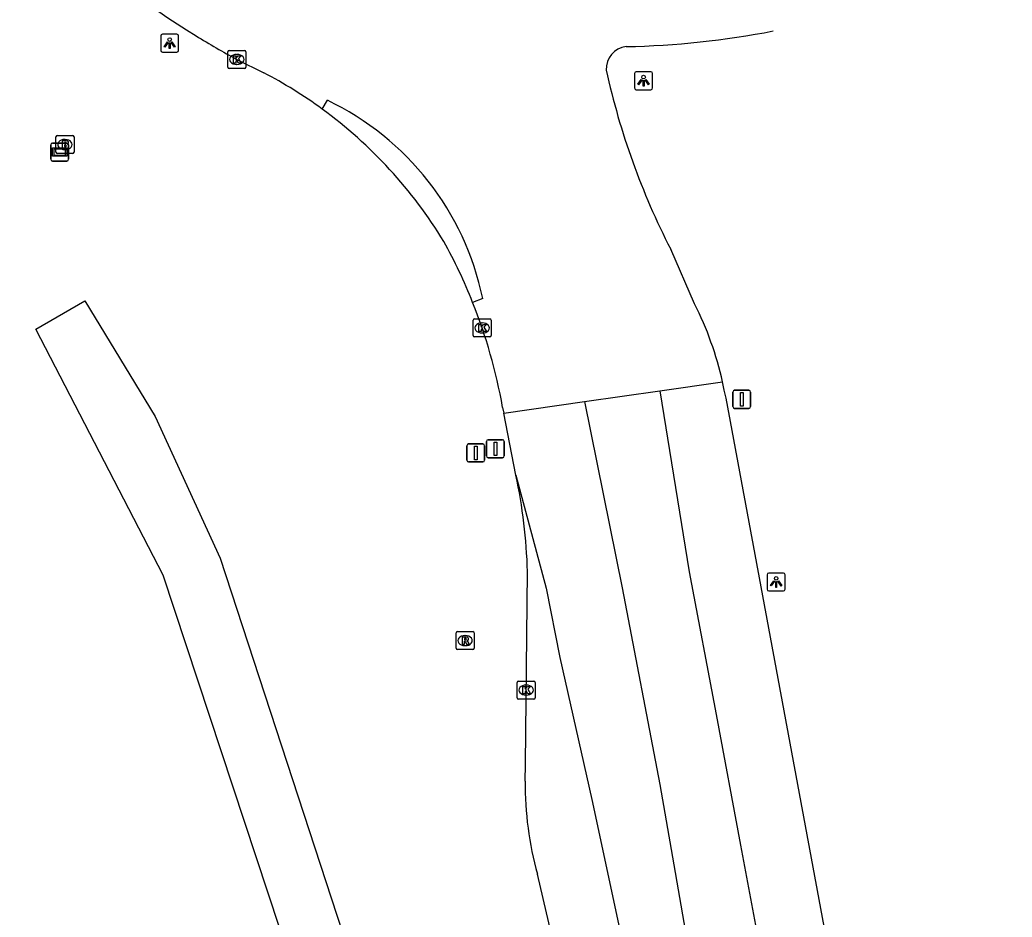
# Model space of a CAD drawing. Extents: x 158087 to 159494, y 382905 to 383981.
# Drawn here: x 159308.4 to 159363.5, y 383479.7 to 383529.5 of the extents above; entities that cross this region are included whole.
import ezdxf

# ---------------------------------------------------------------- set-up
doc = ezdxf.new("R2010")
doc.units = 0
for name, color, linetype in [('IMGEO_Berm_gesloten', 7, 'Continuous'), ('IMGEO_Berm_groen', 7, 'Continuous'), ('IMGEO_Brandkraan', 7, 'Continuous'), ('IMGEO_Kolk', 7, 'Continuous'), ('IMGEO_Lichtpunt', 7, 'Continuous'), ('IMGEO_Rijbaan_regionaal_gesloten', 7, 'Continuous'), ('IMGEO_Rioolput', 7, 'Continuous'), ('IMGEO_Verkeersbordpaal', 7, 'Continuous'), ('IMGEO_Verklikker', 7, 'Continuous')]:
    doc.layers.add(name, color=color, linetype=linetype)

msp = doc.modelspace()

# ---------------------------------------------------------------- linework, layer by layer
at = {"layer": 'IMGEO_Berm_gesloten'}
for centre, radius, start, end in [((159310.051, 383503.807), 25.66, 31.3763, 53.8089), ((159305.837, 383502.743), 29.84, 21.7373, 28.9069)]:
    msp.add_arc(centre, radius, start, end, dxfattribs=at)
at = {"layer": 'IMGEO_Berm_groen'}
msp.add_lwpolyline([(159316.377, 383498.648), (159309.307, 383512.311), (159312.017, 383513.88), (159315.93, 383507.455), (159319.542, 383499.594), (159337.451, 383444.808), (159334.483, 383443.808), (159316.377, 383498.648)], dxfattribs=at)
at = {"layer": 'IMGEO_Brandkraan'}
for p, q in [((159310.424, 383522.125), (159310.424, 383522.977)), ((159310.499, 383523.051), (159311.351, 383523.051)), ((159310.912, 383522.831), (159310.937, 383522.831)), ((159311.425, 383522.977), (159311.425, 383522.125)), ((159311.351, 383522.051), (159310.499, 383522.051)), ((159310.935, 383522.271), (159310.91, 383522.271))]:
    msp.add_line(p, q, dxfattribs=at)
for points in [[(159310.424, 383522.125), (159310.424, 383522.977)], [(159310.499, 383523.051), (159311.351, 383523.051)], [(159310.772, 383522.751), (159310.772, 383522.351), (159310.985, 383522.351)], [(159311.003, 383522.751), (159310.772, 383522.751)], [(159310.951, 383522.67), (159310.897, 383522.67), (159310.897, 383522.594)], [(159310.897, 383522.594), (159310.95, 383522.594)], [(159311.425, 383522.977), (159311.425, 383522.125)], [(159311.351, 383522.051), (159310.499, 383522.051)], [(159310.959, 383522.518), (159310.897, 383522.518), (159310.897, 383522.437)], [(159310.897, 383522.437), (159310.959, 383522.437)]]:
    msp.add_lwpolyline(points, dxfattribs=at)
for centre, radius, start, end in [((159310.501, 383522.975), 0.0765, 91.552, 178.448), ((159310.501, 383522.975), 0.0765, 91.552, 178.448), ((159310.952, 383522.632), 0.0379, 267.8285, 90.9355), ((159311.007, 383522.606), 0.145, 59.4692, 91.5367), ((159311.032, 383522.653), 0.0922, 285.5137, 58.1501), ((159311.037, 383522.461), 0.105, 301.3115, 78.989), ((159311.349, 383522.975), 0.0765, 1.552, 88.448), ((159311.349, 383522.975), 0.0765, 1.552, 88.448), ((159310.501, 383522.127), 0.0765, 181.552, 268.448), ((159310.501, 383522.127), 0.0765, 181.552, 268.448), ((159310.96, 383522.477), 0.0404, 269.8759, 90.5077), ((159310.991, 383522.602), 0.251, 268.6676, 293.5347), ((159311.349, 383522.127), 0.0765, 271.552, 358.448), ((159311.349, 383522.127), 0.0765, 271.552, 358.448)]:
    msp.add_arc(centre, radius, start, end, dxfattribs=at)
for centre, major_axis, ratio, start_param, end_param in [((159310.911, 383522.551), (-0.387, 0.002), 0.722429, 4.712389, 7.853982), ((159310.936, 383522.551), (-0.39, 0.002), 0.717154, 1.570796, 4.712389)]:
    msp.add_ellipse(centre, major_axis=major_axis, ratio=ratio, start_param=start_param, end_param=end_param, dxfattribs=at)
at = {"layer": 'IMGEO_Kolk'}
for p, q in [((159319.962, 383526.848), (159319.962, 383527.7)), ((159320.037, 383527.774), (159320.889, 383527.774)), ((159320.45, 383527.554), (159320.475, 383527.554)), ((159320.963, 383527.7), (159320.963, 383526.848)), ((159320.473, 383526.994), (159320.448, 383526.994)), ((159320.889, 383526.774), (159320.037, 383526.774)), ((159333.579, 383511.947), (159333.579, 383512.799)), ((159333.654, 383512.873), (159334.506, 383512.873)), ((159334.067, 383512.653), (159334.092, 383512.653)), ((159334.58, 383512.799), (159334.58, 383511.947)), ((159334.09, 383512.093), (159334.065, 383512.093)), ((159334.506, 383511.873), (159333.654, 383511.873)), ((159336.026, 383491.853), (159336.026, 383492.705)), ((159336.101, 383492.779), (159336.953, 383492.779)), ((159336.514, 383492.559), (159336.539, 383492.559)), ((159337.027, 383492.705), (159337.027, 383491.853)), ((159336.953, 383491.779), (159336.101, 383491.779)), ((159336.537, 383491.999), (159336.512, 383491.999))]:
    msp.add_line(p, q, dxfattribs=at)
for points in [[(159319.962, 383526.848), (159319.962, 383527.7)], [(159320.037, 383527.774), (159320.889, 383527.774)], [(159320.963, 383527.7), (159320.963, 383526.848)], [(159320.283, 383527.474), (159320.406, 383527.474), (159320.406, 383527.323), (159320.536, 383527.474), (159320.7, 383527.474), (159320.554, 383527.323), (159320.707, 383527.074), (159320.555, 383527.074), (159320.47, 383527.238), (159320.406, 383527.171), (159320.406, 383527.074), (159320.283, 383527.074), (159320.283, 383527.474)], [(159320.889, 383526.774), (159320.037, 383526.774)], [(159333.579, 383511.947), (159333.579, 383512.799)], [(159333.654, 383512.873), (159334.506, 383512.873)], [(159334.58, 383512.799), (159334.58, 383511.947)], [(159333.9, 383512.573), (159334.023, 383512.573), (159334.023, 383512.422), (159334.153, 383512.573), (159334.317, 383512.573), (159334.171, 383512.422), (159334.324, 383512.173), (159334.172, 383512.173), (159334.087, 383512.337), (159334.023, 383512.27), (159334.023, 383512.173), (159333.9, 383512.173), (159333.9, 383512.573)], [(159334.506, 383511.873), (159333.654, 383511.873)], [(159336.026, 383491.853), (159336.026, 383492.705)], [(159336.101, 383492.779), (159336.953, 383492.779)], [(159336.347, 383492.479), (159336.47, 383492.479), (159336.47, 383492.328), (159336.6, 383492.479), (159336.764, 383492.479), (159336.618, 383492.328), (159336.771, 383492.079), (159336.619, 383492.079), (159336.534, 383492.243), (159336.47, 383492.176), (159336.47, 383492.079), (159336.347, 383492.079), (159336.347, 383492.479)], [(159337.027, 383492.705), (159337.027, 383491.853)], [(159336.953, 383491.779), (159336.101, 383491.779)]]:
    msp.add_lwpolyline(points, dxfattribs=at)
for centre, start, end in [((159320.039, 383527.698), 91.552, 178.448), ((159320.039, 383527.698), 91.552, 178.448), ((159320.887, 383527.698), 1.552, 88.448), ((159320.887, 383527.698), 1.552, 88.448), ((159320.039, 383526.85), 181.552, 268.448), ((159320.039, 383526.85), 181.552, 268.448), ((159320.887, 383526.85), 271.552, 358.448), ((159320.887, 383526.85), 271.552, 358.448), ((159333.656, 383512.797), 91.552, 178.448), ((159333.656, 383512.797), 91.552, 178.448), ((159334.504, 383512.797), 1.552, 88.448), ((159334.504, 383512.797), 1.552, 88.448), ((159333.656, 383511.949), 181.552, 268.448), ((159333.656, 383511.949), 181.552, 268.448), ((159334.504, 383511.949), 271.552, 358.448), ((159334.504, 383511.949), 271.552, 358.448), ((159336.103, 383492.703), 91.552, 178.448), ((159336.103, 383492.703), 91.552, 178.448), ((159336.951, 383492.703), 1.552, 88.448), ((159336.951, 383492.703), 1.552, 88.448), ((159336.103, 383491.855), 181.552, 268.448), ((159336.103, 383491.855), 181.552, 268.448), ((159336.951, 383491.855), 271.552, 358.448), ((159336.951, 383491.855), 271.552, 358.448)]:
    msp.add_arc(centre, 0.0765, start, end, dxfattribs=at)
for centre, major_axis, ratio, start_param, end_param in [((159320.449, 383527.274), (-0.387, 0.002), 0.722429, 4.712389, 7.853982), ((159320.474, 383527.274), (-0.39, 0.002), 0.717154, 1.570796, 4.712389), ((159334.066, 383512.373), (-0.387, 0.002), 0.722429, 4.712389, 7.853982), ((159334.091, 383512.373), (-0.39, 0.002), 0.717154, 1.570796, 4.712389), ((159336.513, 383492.279), (-0.387, 0.002), 0.722429, 4.712389, 7.853982), ((159336.538, 383492.279), (-0.39, 0.002), 0.717154, 1.570796, 4.712389)]:
    msp.add_ellipse(centre, major_axis=major_axis, ratio=ratio, start_param=start_param, end_param=end_param, dxfattribs=at)
at = {"layer": 'IMGEO_Lichtpunt'}
for p, q in [((159317.139, 383528.673), (159316.331, 383528.673)), ((159317.139, 383528.673), (159316.331, 383528.673)), ((159316.237, 383528.578), (159316.237, 383527.771)), ((159316.237, 383528.578), (159316.237, 383527.771)), ((159317.233, 383527.771), (159317.233, 383528.578)), ((159317.233, 383527.771), (159317.233, 383528.578)), ((159316.331, 383527.677), (159317.139, 383527.677)), ((159316.331, 383527.677), (159317.139, 383527.677)), ((159342.544, 383526.496), (159342.544, 383525.689)), ((159342.544, 383526.496), (159342.544, 383525.689)), ((159343.446, 383526.591), (159342.638, 383526.591)), ((159343.446, 383526.591), (159342.638, 383526.591)), ((159343.54, 383525.689), (159343.54, 383526.496)), ((159343.54, 383525.689), (159343.54, 383526.496)), ((159342.638, 383525.595), (159343.446, 383525.595)), ((159342.638, 383525.595), (159343.446, 383525.595)), ((159349.903, 383498.681), (159349.903, 383497.874)), ((159349.903, 383498.681), (159349.903, 383497.874)), ((159350.805, 383498.776), (159349.997, 383498.776)), ((159350.805, 383498.776), (159349.997, 383498.776)), ((159350.899, 383497.874), (159350.899, 383498.681)), ((159350.899, 383497.874), (159350.899, 383498.681)), ((159349.997, 383497.78), (159350.805, 383497.78)), ((159349.997, 383497.78), (159350.805, 383497.78))]:
    msp.add_line(p, q, dxfattribs=at)
for points in [[(159316.611, 383528.242), (159316.65, 383528.214), (159316.462, 383527.952), (159316.424, 383527.979), (159316.611, 383528.242)], [(159316.713, 383528.194), (159316.76, 383528.194), (159316.76, 383527.872), (159316.713, 383527.872), (159316.713, 383528.194)], [(159316.823, 383528.214), (159316.861, 383528.241), (159317.048, 383527.979), (159317.009, 383527.951), (159316.823, 383528.214)], [(159342.918, 383526.16), (159342.957, 383526.132), (159342.769, 383525.87), (159342.731, 383525.897), (159342.918, 383526.16)], [(159343.02, 383526.112), (159343.067, 383526.112), (159343.067, 383525.79), (159343.02, 383525.79), (159343.02, 383526.112)], [(159343.13, 383526.132), (159343.168, 383526.159), (159343.355, 383525.897), (159343.316, 383525.869), (159343.13, 383526.132)], [(159350.277, 383498.345), (159350.316, 383498.317), (159350.128, 383498.055), (159350.09, 383498.082), (159350.277, 383498.345)], [(159350.489, 383498.317), (159350.527, 383498.344), (159350.714, 383498.082), (159350.675, 383498.054), (159350.489, 383498.317)], [(159350.379, 383498.297), (159350.426, 383498.297), (159350.426, 383497.975), (159350.379, 383497.975), (159350.379, 383498.297)]]:
    msp.add_lwpolyline(points, dxfattribs=at)
for centre in [(159316.736, 383528.376), (159343.043, 383526.294), (159350.402, 383498.479)]:
    msp.add_circle(centre, 0.0994, dxfattribs=at)
for centre, start, end in [((159316.331, 383528.578), 90, 180), ((159316.331, 383528.578), 90, 180), ((159317.139, 383528.578), 0, 90), ((159317.139, 383528.578), 0, 90), ((159316.331, 383527.771), 180, 270), ((159316.331, 383527.771), 180, 270), ((159317.139, 383527.771), 270, 0), ((159317.139, 383527.771), 270, 360), ((159342.638, 383526.496), 90, 180), ((159342.638, 383526.496), 90, 180), ((159343.446, 383526.496), 0, 90), ((159343.446, 383526.496), 0, 90), ((159342.638, 383525.689), 180, 270), ((159342.638, 383525.689), 180, 270), ((159343.446, 383525.689), 270, 0), ((159343.446, 383525.689), 270, 360), ((159349.997, 383498.681), 90, 180), ((159349.997, 383498.681), 90, 180), ((159350.805, 383498.681), 0, 90), ((159350.805, 383498.681), 0, 90), ((159349.997, 383497.874), 180, 270), ((159349.997, 383497.874), 180, 270), ((159350.805, 383497.874), 270, 0), ((159350.805, 383497.874), 270, 360)]:
    msp.add_arc(centre, 0.0946, start, end, dxfattribs=at)
at = {"layer": 'IMGEO_Rijbaan_regionaal_gesloten'}
for points in [[(159320.463, 383527.274), (159321.961, 383526.536)], [(159325.203, 383524.516), (159325.489, 383525.004)], [(159345.874, 383513.706), (159344.547, 383516.741)], [(159334.116, 383514.011), (159333.555, 383513.794)], [(159343.953, 383508.886), (159347.426, 383509.383)], [(159355.25, 383467.399), (159347.634, 383508.482), (159347.521, 383508.93), (159347.426, 383509.383)], [(159339.767, 383508.288), (159343.953, 383508.886)], [(159343.953, 383508.886), (159345.579, 383498.832), (159347.066, 383490.921), (159348.426, 383483.683), (159349.984, 383475.394), (159351.736, 383467.526), (159353.698, 383459.708), (159355.866, 383452.138), (159357.932, 383445.539), (159360.304, 383437.965), (159361.498, 383434.154), (159362.694, 383430.635), (159363.503, 383428.067)], [(159335.279, 383507.646), (159339.767, 383508.288)], [(159339.767, 383508.288), (159341.853, 383497.961), (159343.939, 383487.039), (159344.646, 383483.003), (159345.354, 383478.967), (159346.197, 383474.895), (159347.087, 383470.961), (159349.096, 383463.099), (159351.297, 383455.402), (159353.555, 383448.042), (159354.784, 383444.284), (159355.979, 383440.516), (159357.798, 383434.928), (159358.966, 383431.175), (159360.228, 383427.301), (159361.451, 383423.487), (159362.669, 383419.69), (159363.324, 383417.648)], [(159335.216, 383507.968), (159335.279, 383507.646)], [(159335.953, 383504.21), (159335.279, 383507.646)], [(159335.953, 383504.21), (159337.63, 383497.935), (159338.403, 383494.095), (159340.169, 383486.214), (159341.925, 383478.008), (159343.712, 383470.094), (159345.732, 383462.147), (159346.603, 383458.722), (159347.783, 383454.866), (159349.024, 383451.028), (159351.496, 383443.377), (159353.963, 383435.903), (159356.247, 383428.805), (159360.512, 383415.849)], [(159336.473, 383487.226), (159336.483, 383488.16), (159336.599, 383498.856)], [(159357.835, 383414.136), (159357.62, 383414.834), (159348.808, 383442.105), (159345.837, 383451.356), (159342.794, 383461.103), (159340.506, 383469.154), (159338.104, 383478.008), (159337.146, 383482.059)]]:
    msp.add_lwpolyline(points, dxfattribs=at)
for centre, radius, start, end in [((159343.784, 383570.224), 48.873, 215.2433, 238.4394), ((159341.193, 383575.258), 47.281, 271.0686, 281.0386), ((159344.037, 383570.658), 49.375, 238.4523, 241.4806), ((159342.222, 383526.737), 1.257, 96.7257, 182.6523), ((159309.918, 383503.596), 25.909, 53.8467, 62.3015), ((159381.295, 383535.593), 41.301, 192.4636, 207.1578), ((159318.687, 383510.784), 15.763, 11.8122, 64.4355), ((159305.872, 383502.752), 29.804, 10.0798, 21.7461), ((159329.528, 383505.398), 18.336, 12.5536, 26.9437), ((159306.975, 383497.998), 29.637, 1.6598, 12.1), ((159355.108, 383487.026), 18.636, 179.3845, 195.4574)]:
    msp.add_arc(centre, radius, start, end, dxfattribs=at)
at = {"layer": 'IMGEO_Rioolput'}
for p, q in [((159332.632, 383494.598), (159332.632, 383495.45)), ((159332.707, 383495.524), (159333.559, 383495.524)), ((159333.12, 383495.304), (159333.145, 383495.304)), ((159333.633, 383495.45), (159333.633, 383494.598)), ((159333.559, 383494.524), (159332.707, 383494.524)), ((159333.143, 383494.744), (159333.118, 383494.744))]:
    msp.add_line(p, q, dxfattribs=at)
for points in [[(159332.632, 383494.598), (159332.632, 383495.45)], [(159332.707, 383495.524), (159333.559, 383495.524)], [(159333.221, 383495.222), (159332.969, 383495.224), (159332.969, 383494.824)], [(159333.147, 383495.143), (159333.093, 383495.143), (159333.093, 383495.062)], [(159333.093, 383495.062), (159333.145, 383495.062)], [(159333.633, 383495.45), (159333.633, 383494.598)], [(159333.559, 383494.524), (159332.707, 383494.524)], [(159332.969, 383494.824), (159333.093, 383494.824), (159333.093, 383494.986), (159333.104, 383494.986)], [(159333.151, 383494.957), (159333.222, 383494.824), (159333.362, 383494.824), (159333.297, 383494.95)]]:
    msp.add_lwpolyline(points, dxfattribs=at)
for centre, radius, start, end in [((159332.709, 383495.448), 0.0765, 91.552, 178.448), ((159332.709, 383495.448), 0.0765, 91.552, 178.448), ((159333.129, 383495.251), 0.19, 274.7715, 282.9687), ((159333.153, 383495.047), 0.0964, 77.0061, 93.1865), ((159333.167, 383495.104), 0.0378, 276.6634, 79.6772), ((159333.22, 383495.112), 0.109, 350.3612, 89.416), ((159333.218, 383495.112), 0.112, 277.5842, 350.9817), ((159333.557, 383495.448), 0.0765, 1.552, 88.448), ((159333.557, 383495.448), 0.0765, 1.552, 88.448), ((159332.709, 383494.6), 0.0765, 181.552, 268.448), ((159332.709, 383494.6), 0.0765, 181.552, 268.448), ((159333.103, 383494.933), 0.0533, 26.0293, 88.6989), ((159333.202, 383494.897), 0.108, 29.5134, 73.7905), ((159333.557, 383494.6), 0.0765, 271.552, 358.448), ((159333.557, 383494.6), 0.0765, 271.552, 358.448)]:
    msp.add_arc(centre, radius, start, end, dxfattribs=at)
for centre, major_axis, ratio, start_param, end_param in [((159333.119, 383495.024), (-0.387, 0.002), 0.722429, 4.712389, 7.853982), ((159333.144, 383495.024), (-0.39, 0.002), 0.717154, 1.570796, 4.712389)]:
    msp.add_ellipse(centre, major_axis=major_axis, ratio=ratio, start_param=start_param, end_param=end_param, dxfattribs=at)
at = {"layer": 'IMGEO_Verkeersbordpaal'}
for p, q in [((159347.997, 383508.013), (159347.997, 383508.813)), ((159347.997, 383508.813), (159347.997, 383508.013)), ((159348.097, 383508.913), (159348.887, 383508.913)), ((159348.887, 383508.913), (159348.097, 383508.913)), ((159348.987, 383508.813), (159348.987, 383508.013)), ((159348.987, 383508.013), (159348.987, 383508.813)), ((159348.887, 383507.913), (159348.097, 383507.913)), ((159348.097, 383507.913), (159348.887, 383507.913)), ((159334.321, 383505.269), (159334.321, 383506.069)), ((159334.321, 383506.069), (159334.321, 383505.269)), ((159334.421, 383506.169), (159335.211, 383506.169)), ((159335.211, 383506.169), (159334.421, 383506.169)), ((159335.311, 383506.069), (159335.311, 383505.269)), ((159335.311, 383505.269), (159335.311, 383506.069)), ((159333.231, 383505.036), (159333.231, 383505.836)), ((159333.231, 383505.836), (159333.231, 383505.036)), ((159333.331, 383505.936), (159334.121, 383505.936)), ((159334.121, 383505.936), (159333.331, 383505.936)), ((159334.221, 383505.836), (159334.221, 383505.036)), ((159334.221, 383505.036), (159334.221, 383505.836)), ((159334.121, 383504.936), (159333.331, 383504.936)), ((159333.331, 383504.936), (159334.121, 383504.936)), ((159335.211, 383505.169), (159334.421, 383505.169)), ((159334.421, 383505.169), (159335.211, 383505.169))]:
    msp.add_line(p, q, dxfattribs=at)
for points in [[(159348.417, 383508.788), (159348.567, 383508.788), (159348.567, 383508.038), (159348.417, 383508.038), (159348.417, 383508.788)], [(159334.741, 383506.044), (159334.891, 383506.044), (159334.891, 383505.294), (159334.741, 383505.294), (159334.741, 383506.044)], [(159333.651, 383505.811), (159333.801, 383505.811), (159333.801, 383505.061), (159333.651, 383505.061), (159333.651, 383505.811)]]:
    msp.add_lwpolyline(points, dxfattribs=at)
for centre, start, end in [((159348.097, 383508.813), 90, 180), ((159348.097, 383508.813), 90, 180), ((159348.887, 383508.813), 0, 90), ((159348.887, 383508.813), 360, 90), ((159348.097, 383508.013), 180, 270), ((159348.097, 383508.013), 180, 270), ((159348.887, 383508.013), 270, 0), ((159348.887, 383508.013), 270, 0), ((159334.421, 383506.069), 90, 180), ((159334.421, 383506.069), 90, 180), ((159335.211, 383506.069), 0, 90), ((159335.211, 383506.069), 360, 90), ((159333.331, 383505.836), 90, 180), ((159333.331, 383505.836), 90, 180), ((159334.121, 383505.836), 0, 90), ((159334.121, 383505.836), 360, 90), ((159333.331, 383505.036), 180, 270), ((159333.331, 383505.036), 180, 270), ((159334.121, 383505.036), 270, 0), ((159334.121, 383505.036), 270, 0), ((159334.421, 383505.269), 180, 270), ((159334.421, 383505.269), 180, 270), ((159335.211, 383505.269), 270, 0), ((159335.211, 383505.269), 270, 0)]:
    msp.add_arc(centre, 0.1, start, end, dxfattribs=at)
at = {"layer": 'IMGEO_Verklikker'}
for p, q in [((159310.233, 383522.635), (159311.023, 383522.635)), ((159311.023, 383522.635), (159310.233, 383522.635)), ((159310.133, 383521.735), (159310.133, 383522.535)), ((159310.133, 383522.535), (159310.133, 383521.735)), ((159311.123, 383522.535), (159311.123, 383521.735)), ((159311.123, 383521.735), (159311.123, 383522.535)), ((159311.023, 383521.635), (159310.233, 383521.635)), ((159310.233, 383521.635), (159311.023, 383521.635))]:
    msp.add_line(p, q, dxfattribs=at)
for points in [[(159310.234, 383522.367), (159311.022, 383522.367), (159311.022, 383521.903), (159310.234, 383521.903), (159310.234, 383522.367)], [(159310.299, 383522.302), (159310.299, 383521.968), (159310.957, 383521.968), (159310.957, 383522.302), (159310.299, 383522.302)]]:
    msp.add_lwpolyline(points, dxfattribs=at)
for centre, start, end in [((159310.233, 383522.535), 90, 180), ((159310.233, 383522.535), 90, 180), ((159311.023, 383522.535), 0, 90), ((159311.023, 383522.535), 360, 90), ((159310.233, 383521.735), 180, 270), ((159310.233, 383521.735), 180, 270), ((159311.023, 383521.735), 270, 0), ((159311.023, 383521.735), 270, 0)]:
    msp.add_arc(centre, 0.1, start, end, dxfattribs=at)

doc.saveas('drawing.dxf')
